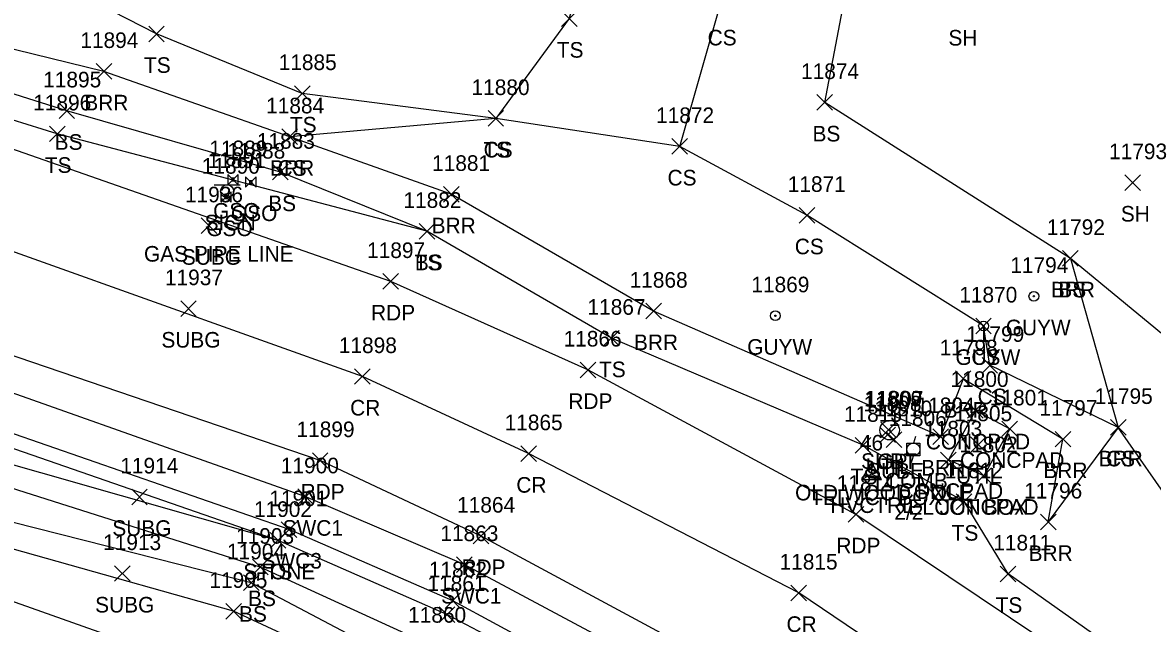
# Model space of a CAD drawing. Extents: x 1462089 to 1464015, y 730534 to 736144.
# Drawn here: x 1463279.5 to 1463424.3, y 732222.6 to 732299.6 of the extents above; entities that cross this region are included whole.
import ezdxf

# ---------------------------------------------------------------- set-up
doc = ezdxf.new("R2010")
doc.units = 0
for name, color, linetype in [('C_A', 7, 'Continuous'), ('C_I', 7, 'Continuous'), ('CPSM', 7, 'Continuous'), ('L_A', 7, 'Continuous'), ('L_I', 7, 'Continuous'), ('L_TIC', 7, 'Continuous'), ('LABL', 7, 'Continuous'), ('LASF', 7, 'Continuous'), ('LELB', 7, 'Continuous'), ('LS', 7, 'Continuous'), ('P_A', 7, 'Continuous'), ('P_I', 7, 'Continuous'), ('P_TIC', 7, 'Continuous'), ('PET', 7, 'Continuous'), ('PRC', 7, 'Continuous'), ('R_A', 7, 'Continuous'), ('R_C', 7, 'Continuous'), ('R_I', 7, 'Continuous'), ('R_TIC', 7, 'Continuous'), ('RGP', 7, 'Continuous'), ('RSW', 7, 'Continuous'), ('S_A', 7, 'Continuous'), ('S_C', 7, 'Continuous'), ('S_I', 7, 'Continuous'), ('SSGN', 7, 'Continuous'), ('U_A', 7, 'Continuous'), ('U_C', 7, 'Continuous'), ('U_I', 7, 'Continuous'), ('U_TIC', 7, 'Continuous'), ('UDEFAULT', 7, 'Continuous'), ('UGV', 7, 'Continuous'), ('UP', 7, 'Continuous'), ('UPGW', 7, 'Continuous')]:
    doc.layers.add(name, color=color, linetype=linetype)

msp = doc.modelspace()

# ---------------------------------------------------------------- linework, layer by layer
at = {"layer": 'CPSM'}
for p, q in [((1463387.08, 732240.99), (1463388.33, 732243.15)), ((1463389.58, 732240.99), (1463388.33, 732243.15)), ((1463388.33, 732241.71), (1463388.33, 732243.15)), ((1463387.08, 732240.99), (1463388.33, 732241.71)), ((1463387.08, 732240.99), (1463389.58, 732240.99)), ((1463388.33, 732241.71), (1463388.33, 732241.71)), ((1463388.33, 732241.71), (1463389.58, 732240.99))]:
    msp.add_line(p, q, dxfattribs=at)
at = {"layer": 'L_TIC'}
for points in [[(1463348.56, 732299.06), (1463350.56, 732301.06)], [(1463350.56, 732299.06), (1463348.56, 732301.06)], [(1463295.66, 732297.11), (1463297.66, 732299.11)], [(1463297.66, 732297.11), (1463295.66, 732299.11)], [(1463288.92, 732292.3), (1463290.92, 732294.3)], [(1463290.92, 732292.3), (1463288.92, 732294.3)], [(1463314.35, 732289.47), (1463316.35, 732291.47)], [(1463316.35, 732289.47), (1463314.35, 732291.47)], [(1463381.3, 732288.32), (1463383.3, 732290.32)], [(1463383.3, 732288.32), (1463381.3, 732290.32)], [(1463284.17, 732287.25), (1463286.17, 732289.25)], [(1463286.17, 732287.25), (1463284.17, 732289.25)], [(1463339.15, 732286.27), (1463341.15, 732288.27)], [(1463341.15, 732286.27), (1463339.15, 732288.27)], [(1463339.15, 732286.27), (1463341.15, 732288.27)], [(1463341.15, 732286.27), (1463339.15, 732288.27)], [(1463282.94, 732284.3), (1463284.94, 732286.3)], [(1463284.94, 732284.3), (1463282.94, 732286.3)], [(1463312.74, 732283.92), (1463314.74, 732285.92)], [(1463314.74, 732283.92), (1463312.74, 732285.92)], [(1463312.74, 732283.92), (1463314.74, 732285.92)], [(1463314.74, 732283.92), (1463312.74, 732285.92)], [(1463362.72, 732282.68), (1463364.72, 732284.68)], [(1463364.72, 732282.68), (1463362.72, 732284.68)], [(1463362.72, 732282.68), (1463364.72, 732284.68)], [(1463364.72, 732282.68), (1463362.72, 732284.68)], [(1463311.54, 732279.39), (1463313.54, 732281.39)], [(1463313.54, 732279.39), (1463311.54, 732281.39)], [(1463420.77, 732278.05), (1463422.77, 732280.05)], [(1463422.77, 732278.05), (1463420.77, 732280.05)], [(1463333.44, 732276.55), (1463335.44, 732278.55)], [(1463335.44, 732276.55), (1463333.44, 732278.55)], [(1463379.03, 732273.86), (1463381.03, 732275.86)], [(1463381.03, 732273.86), (1463379.03, 732275.86)], [(1463330.33, 732271.81), (1463332.33, 732273.81)], [(1463332.33, 732271.81), (1463330.33, 732273.81)], [(1463330.33, 732271.81), (1463332.33, 732273.81)], [(1463332.33, 732271.81), (1463330.33, 732273.81)], [(1463412.8, 732268.34), (1463414.8, 732270.34)], [(1463414.8, 732268.34), (1463412.8, 732270.34)], [(1463412.8, 732268.34), (1463414.8, 732270.34)], [(1463414.8, 732268.34), (1463412.8, 732270.34)], [(1463359.37, 732261.58), (1463361.37, 732263.58)], [(1463361.37, 732261.58), (1463359.37, 732263.58)], [(1463401.66, 732259.68), (1463403.66, 732261.68)], [(1463403.66, 732259.68), (1463401.66, 732261.68)], [(1463353.97, 732258.11), (1463355.97, 732260.11)], [(1463355.97, 732258.11), (1463353.97, 732260.11)], [(1463402.47, 732254.64), (1463404.47, 732256.64)], [(1463404.47, 732254.64), (1463402.47, 732256.64)], [(1463399.05, 732252.91), (1463401.05, 732254.91)], [(1463401.05, 732252.91), (1463399.05, 732254.91)], [(1463400.62, 732248.86), (1463402.62, 732250.86)], [(1463402.62, 732248.86), (1463400.62, 732250.86)], [(1463400.62, 732248.86), (1463402.62, 732250.86)], [(1463402.62, 732248.86), (1463400.62, 732250.86)], [(1463405.01, 732246.49), (1463407.01, 732248.49)], [(1463407.01, 732246.49), (1463405.01, 732248.49)], [(1463418.93, 732246.68), (1463420.93, 732248.68)], [(1463420.93, 732246.68), (1463418.93, 732248.68)], [(1463418.93, 732246.68), (1463420.93, 732248.68)], [(1463420.93, 732246.68), (1463418.93, 732248.68)], [(1463386.22, 732244.39), (1463388.22, 732246.39)], [(1463388.22, 732244.39), (1463386.22, 732246.39)], [(1463396.18, 732245.5), (1463398.18, 732247.5)], [(1463398.18, 732245.5), (1463396.18, 732247.5)], [(1463411.84, 732245.17), (1463413.84, 732247.17)], [(1463413.84, 732245.17), (1463411.84, 732247.17)], [(1463397.15, 732242.51), (1463399.15, 732244.51)], [(1463399.15, 732242.51), (1463397.15, 732244.51)], [(1463397.15, 732242.51), (1463399.15, 732244.51)], [(1463399.15, 732242.51), (1463397.15, 732244.51)], [(1463401.69, 732240.48), (1463403.69, 732242.48)], [(1463403.69, 732240.48), (1463401.69, 732242.48)], [(1463399.17, 732237.16), (1463401.17, 732239.16)], [(1463401.17, 732237.16), (1463399.17, 732239.16)], [(1463409.95, 732234.56), (1463411.95, 732236.56)], [(1463411.95, 732234.56), (1463409.95, 732236.56)], [(1463311.25, 732232.2), (1463313.25, 732234.2)], [(1463313.25, 732232.2), (1463311.25, 732234.2)], [(1463311.25, 732232.2), (1463313.25, 732234.2)], [(1463313.25, 732232.2), (1463311.25, 732234.2)], [(1463308.96, 732228.77), (1463310.96, 732230.77)], [(1463310.96, 732228.77), (1463308.96, 732230.77)], [(1463404.8, 732227.9), (1463406.8, 732229.9)], [(1463406.8, 732227.9), (1463404.8, 732229.9)], [(1463307.8, 732226.77), (1463309.8, 732228.77)], [(1463309.8, 732226.77), (1463307.8, 732228.77)], [(1463305.54, 732223.11), (1463307.54, 732225.11)], [(1463307.54, 732223.11), (1463305.54, 732225.11)], [(1463332.89, 732222.69), (1463334.89, 732224.69)], [(1463334.89, 732222.69), (1463332.89, 732224.69)]]:
    msp.add_lwpolyline(points, dxfattribs=at)
at = {"layer": 'LABL'}
msp.add_lwpolyline([(1463413.8, 732269.34), (1463419.93, 732247.68), (1463410.95, 732235.56), (1463412.84, 732246.17), (1463400.05, 732253.91), (1463397.18, 732246.5), (1463360.37, 732262.58), (1463334.44, 732277.55), (1463313.74, 732284.92), (1463289.92, 732293.3), (1463276.29, 732296.64)], dxfattribs=at)
at = {"layer": 'LASF'}
for points in [[(1463475.53, 732121.39), (1463456.63, 732139.31), (1463413.75, 732175.23), (1463368.77, 732205.31), (1463333.89, 732223.69), (1463312.25, 732233.2), (1463261.7, 732247.57)], [(1463475.53, 732121.39), (1463474.17, 732118.55), (1463469.22, 732115.68), (1463448.67, 732129.88), (1463409.02, 732164.32), (1463364.12, 732192.13), (1463342.62, 732203.66), (1463328.65, 732213.84), (1463306.54, 732224.11), (1463258.54, 732237.62)]]:
    msp.add_lwpolyline(points, dxfattribs=at)
at = {"layer": 'LELB'}
for points in [[(1463353.45, 732314.41), (1463349.56, 732300.06), (1463340.15, 732287.27), (1463315.35, 732290.47), (1463296.66, 732298.11), (1463279.7, 732306.81)], [(1463363.72, 732283.68), (1463368.86, 732301.63), (1463368.4, 732309.47)], [(1463557.3, 732106.35), (1463552.19, 732121.61), (1463552.55, 732135.09), (1463534.35, 732149.35), (1463521.68, 732158.26), (1463501.58, 732186.26), (1463454.39, 732235.87), (1463413.8, 732269.34), (1463382.3, 732289.32), (1463385.66, 732306.84)], [(1463331.33, 732272.81), (1463312.54, 732280.39), (1463285.17, 732288.25), (1463273.5, 732291.9)], [(1463548.81, 732097.89), (1463541.68, 732106.59), (1463513.51, 732141.57), (1463486.34, 732166.95), (1463436.18, 732207.44), (1463405.8, 732228.9), (1463400.17, 732238.16), (1463387.22, 732245.39), (1463354.97, 732259.11), (1463331.33, 732272.81), (1463283.94, 732285.3), (1463272.36, 732288.88)], [(1463527.95, 732144.07), (1463518.51, 732149.4), (1463491.27, 732172.71), (1463442.11, 732215.86), (1463419.93, 732247.68), (1463403.47, 732255.64), (1463402.66, 732260.68), (1463380.03, 732274.86), (1463363.72, 732283.68), (1463340.15, 732287.27), (1463313.74, 732284.92)], [(1463312.25, 732233.2), (1463261.72, 732250.68)], [(1463469.16, 732120.57), (1463472.17, 732119.61), (1463472.96, 732120.13), (1463471.04, 732121.71), (1463454.43, 732137.76), (1463411.88, 732172.11), (1463366.94, 732202.11), (1463332.06, 732219.65), (1463309.96, 732229.77), (1463260.54, 732245.44)], [(1463469.16, 732120.57), (1463452.66, 732136.02), (1463410.87, 732168.29), (1463366.5, 732199.75), (1463330.41, 732216.37), (1463308.8, 732227.77), (1463259.71, 732240.18)], [(1463342.62, 732203.66), (1463326.79, 732208.05), (1463301.96, 732216.94), (1463257.22, 732232.8)]]:
    msp.add_lwpolyline(points, dxfattribs=at)
at = {"layer": 'LS'}
for points in [[(1463401.62, 732249.86), (1463406.01, 732247.49), (1463402.69, 732241.48), (1463398.15, 732243.51)], [(1463401.62, 732249.86), (1463398.15, 732243.51)]]:
    msp.add_lwpolyline(points, dxfattribs=at)
at = {"layer": 'P_TIC'}
for points in [[(1463325.68, 732265.38), (1463327.68, 732267.38)], [(1463327.68, 732265.38), (1463325.68, 732267.38)], [(1463322.05, 732253.2), (1463324.05, 732255.2)], [(1463324.05, 732253.2), (1463322.05, 732255.2)], [(1463350.96, 732254.04), (1463352.96, 732256.04)], [(1463352.96, 732254.04), (1463350.96, 732256.04)], [(1463343.35, 732243.31), (1463345.35, 732245.31)], [(1463345.35, 732243.31), (1463343.35, 732245.31)], [(1463316.64, 732242.43), (1463318.64, 732244.43)], [(1463318.64, 732242.43), (1463316.64, 732244.43)], [(1463385.31, 732235.53), (1463387.31, 732237.53)], [(1463387.31, 732235.53), (1463385.31, 732237.53)], [(1463337.26, 732232.75), (1463339.26, 732234.75)], [(1463339.26, 732232.75), (1463337.26, 732234.75)], [(1463377.98, 732225.46), (1463379.98, 732227.46)], [(1463379.98, 732225.46), (1463377.98, 732227.46)]]:
    msp.add_lwpolyline(points, dxfattribs=at)
at = {"layer": 'PET'}
for points in [[(1463543.46, 732093.75), (1463515.15, 732128.93), (1463501.68, 732143.72), (1463482.23, 732163.76), (1463433.83, 732204.64), (1463386.31, 732236.53), (1463351.96, 732255.04), (1463326.68, 732266.38), (1463271.96, 732285.52)], [(1463524.39, 732077.69), (1463498.78, 732110.06), (1463468.48, 732141.78), (1463463.64, 732146.45), (1463419.8, 732183.48), (1463372.94, 732215.08), (1463338.26, 732233.75), (1463317.64, 732243.43), (1463264.09, 732261.67)]]:
    msp.add_lwpolyline(points, dxfattribs=at)
at = {"layer": 'PRC'}
msp.add_lwpolyline([(1463534.34, 732085.71), (1463505.17, 732120.6), (1463472.47, 732155.39), (1463427.25, 732193.84), (1463378.98, 732226.46), (1463344.35, 732244.31), (1463323.05, 732254.2), (1463268.49, 732273.69)], dxfattribs=at)
at = {"layer": 'R_TIC'}
for points in [[(1463314.79, 732237.79), (1463316.79, 732239.79)], [(1463316.79, 732237.79), (1463314.79, 732239.79)], [(1463312.66, 732233.58), (1463314.66, 732235.58)], [(1463314.66, 732233.58), (1463312.66, 732235.58)], [(1463335.11, 732229.1), (1463337.11, 732231.1)], [(1463337.11, 732229.1), (1463335.11, 732231.1)], [(1463333.64, 732224.46), (1463335.64, 732226.46)], [(1463335.64, 732224.46), (1463333.64, 732226.46)]]:
    msp.add_lwpolyline(points, dxfattribs=at)
at = {"layer": 'RGP'}
msp.add_line((1463390.62, 732247.32), (1463390.62, 732247.32), dxfattribs=at)
for radius in [1.25, 0.0833]:
    msp.add_circle((1463390.62, 732247.32), radius, dxfattribs=at)
at = {"layer": 'RSW'}
for points in [[(1463477.25, 732121.11), (1463475.51, 732127.08), (1463473.36, 732131.11), (1463460.85, 732143.22), (1463417.42, 732179.62), (1463371.17, 732211.36), (1463336.11, 732230.1), (1463315.79, 732238.79), (1463262.91, 732257.48)], [(1463477.25, 732121.11), (1463457.18, 732139.96), (1463414.43, 732175.82), (1463368.72, 732207), (1463334.64, 732225.46), (1463313.66, 732234.58), (1463261.93, 732252.52)]]:
    msp.add_lwpolyline(points, dxfattribs=at)
at = {"layer": 'SSGN'}
for p, q in [((1463304.05, 732278.77), (1463307.38, 732278.77)), ((1463305.7, 732277.94), (1463305.7, 732277.94))]:
    msp.add_line(p, q, dxfattribs=at)
msp.add_circle((1463305.7, 732277.94), 0.833, dxfattribs=at)
at = {"layer": 'U_TIC'}
for points in [[(1463302.39, 732272.52), (1463304.39, 732274.52)], [(1463304.39, 732272.52), (1463302.39, 732274.52)], [(1463299.76, 732261.9), (1463301.76, 732263.9)], [(1463301.76, 732261.9), (1463299.76, 732263.9)], [(1463389.48, 732246.36), (1463391.48, 732248.36)], [(1463391.48, 732246.36), (1463389.48, 732248.36)], [(1463390.2, 732245.11), (1463392.2, 732247.11)], [(1463392.2, 732245.11), (1463390.2, 732247.11)], [(1463293.48, 732237.77), (1463295.48, 732239.77)], [(1463295.48, 732237.77), (1463293.48, 732239.77)], [(1463291.27, 732227.95), (1463293.27, 732229.95)], [(1463293.27, 732227.95), (1463291.27, 732229.95)]]:
    msp.add_lwpolyline(points, dxfattribs=at)
at = {"layer": 'UDEFAULT'}
for points in [[(1463389.38, 732245.72), (1463391.38, 732247.72)], [(1463391.38, 732245.72), (1463389.38, 732247.72)], [(1463400.99, 732244.47), (1463402.99, 732246.47)], [(1463402.99, 732244.47), (1463400.99, 732246.47)]]:
    msp.add_lwpolyline(points, dxfattribs=at)
at = {"layer": 'UGV'}
for p, q in [((1463305.8, 732280.1), (1463307.13, 732278.77)), ((1463307.13, 732280.1), (1463305.8, 732278.77)), ((1463308.08, 732279.78), (1463309.42, 732278.45)), ((1463309.42, 732279.78), (1463308.08, 732278.45)), ((1463304.92, 732277.86), (1463306.25, 732276.53)), ((1463306.25, 732277.86), (1463304.92, 732276.53))]:
    msp.add_line(p, q, dxfattribs=at)
for points in [[(1463305.8, 732280.1), (1463305.8, 732278.77)], [(1463307.13, 732278.77), (1463307.13, 732280.1)], [(1463308.08, 732279.78), (1463308.08, 732278.45)], [(1463309.42, 732278.45), (1463309.42, 732279.78)], [(1463304.92, 732277.86), (1463304.92, 732276.53)], [(1463306.25, 732276.53), (1463306.25, 732277.86)]]:
    msp.add_lwpolyline(points, dxfattribs=at)
for points in [[(1463306.63, 732279.6), (1463306.3, 732279.6), (1463306.3, 732279.27), (1463306.63, 732279.27)], [(1463308.92, 732279.28), (1463308.58, 732279.28), (1463308.58, 732278.95), (1463308.92, 732278.95)], [(1463305.75, 732277.36), (1463305.42, 732277.36), (1463305.42, 732277.03), (1463305.75, 732277.03)]]:
    msp.add_lwpolyline(points, close=True, dxfattribs=at)
at = {"layer": 'UP'}
for p, q in [((1463393.92, 732246.51), (1463393.67, 732245.67)), ((1463392.83, 732244.01), (1463392.83, 732245.67)), ((1463392.83, 732245.67), (1463394.5, 732245.67)), ((1463393.67, 732244.84), (1463393.67, 732244.84)), ((1463394.5, 732245.67), (1463394.5, 732244.01)), ((1463394.5, 732244.01), (1463392.83, 732244.01)), ((1463393.42, 732243.17), (1463393.67, 732244.01))]:
    msp.add_line(p, q, dxfattribs=at)
msp.add_circle((1463393.67, 732244.84), 0.833, dxfattribs=at)
at = {"layer": 'UPGW'}
for centre, radius in [((1463409.11, 732264.48), 0.625), ((1463409.11, 732264.48), 0.0833), ((1463375.98, 732261.99), 0.625), ((1463375.98, 732261.99), 0.0833), ((1463402.66, 732260.68), 0.625), ((1463402.66, 732260.68), 0.0833)]:
    msp.add_circle(centre, radius, dxfattribs=at)

# ---------------------------------------------------------------- texts
at = {"layer": 'C_A'}
msp.add_text('HVCTRL', height=2, dxfattribs=at).set_placement((1463383.02, 732236.71))
at = {"layer": 'C_I'}
msp.add_text('46', height=2, dxfattribs=at).set_placement((1463386.81, 732244.71))
at = {"layer": 'L_A'}
for s, p in [('CS', (1463367.3, 732296.63)), ('SH', (1463398.16, 732296.61)), ('TS', (1463347.97, 732295.06)), ('TS', (1463295.06, 732293.11)), ('BRR', (1463287.41, 732288.3)), ('TS', (1463313.76, 732285.47)), ('BS', (1463380.74, 732284.32)), ('BS', (1463283.61, 732283.25)), ('TS', (1463338.56, 732282.27)), ('CS', (1463338.59, 732282.27)), ('TS', (1463282.35, 732280.3)), ('BRR', (1463311.22, 732279.92)), ('CS', (1463312.18, 732279.92)), ('CS', (1463362.16, 732278.68)), ('CS', (1463362.16, 732278.68)), ('BS', (1463310.98, 732275.39)), ('SH', (1463420.26, 732274.05)), ('BRR', (1463331.93, 732272.55)), ('CS', (1463378.47, 732269.86)), ('TS', (1463329.74, 732267.81)), ('BS', (1463329.77, 732267.81)), ('BRR', (1463411.29, 732264.34)), ('BS', (1463412.25, 732264.34)), ('BRR', (1463357.86, 732257.58)), ('CS', (1463401.1, 732255.68)), ('TS', (1463353.38, 732254.11)), ('CS', (1463401.91, 732250.64)), ('BRR', (1463397.54, 732248.91)), ('CONCPAD', (1463395.26, 732244.86)), ('CONCPAD', (1463395.26, 732244.86)), ('BRR', (1463394.67, 732241.5)), ('CONCPAD', (1463399.65, 732242.49)), ('BRR', (1463417.42, 732242.68)), ('CS', (1463418.37, 732242.68)), ('TS', (1463385.63, 732240.39)), ('BRR', (1463410.33, 732241.17)), ('CONCPAD', (1463391.8, 732238.51)), ('CONCPAD', (1463391.8, 732238.51)), ('CONCPAD', (1463396.34, 732236.48)), ('TS', (1463398.58, 732233.16)), ('BRR', (1463408.44, 732230.56)), ('STONE', (1463307.79, 732228.2)), ('TS', (1463310.66, 732228.2)), ('BS', (1463308.4, 732224.77)), ('BS', (1463307.24, 732222.77)), ('TS', (1463404.21, 732223.9))]:
    msp.add_text(s, height=2, dxfattribs=at).set_placement(p)
at = {"layer": 'L_I'}
for s, p in [('11894', (1463286.9, 732296.3)), ('11885', (1463312.32, 732293.47)), ('11874', (1463379.27, 732292.32)), ('11895', (1463282.14, 732291.25)), ('11880', (1463337.04, 732290.27)), ('11880', (1463337.04, 732290.27)), ('11896', (1463280.86, 732288.3)), ('11884', (1463310.71, 732287.92)), ('11884', (1463310.71, 732287.92)), ('11872', (1463360.69, 732286.68)), ('11872', (1463360.69, 732286.68)), ('11883', (1463309.52, 732283.39)), ('11793', (1463418.75, 732282.05)), ('11881', (1463331.98, 732280.55)), ('11871', (1463377.57, 732277.86)), ('11882', (1463328.31, 732275.81)), ('11882', (1463328.31, 732275.81)), ('11792', (1463410.78, 732272.34)), ('11792', (1463410.78, 732272.34)), ('11868', (1463357.3, 732265.58)), ('11870', (1463399.55, 732263.68)), ('11867', (1463351.9, 732262.11)), ('11799', (1463400.44, 732258.64)), ('11798', (1463397.03, 732256.91)), ('11800', (1463398.43, 732252.86)), ('11800', (1463398.43, 732252.86)), ('11801', (1463403.47, 732250.49)), ('11795', (1463416.91, 732250.68)), ('11795', (1463416.91, 732250.68)), ('11804', (1463394.08, 732249.5)), ('11797', (1463409.82, 732249.17)), ('11813', (1463384.77, 732248.39)), ('11803', (1463395.05, 732246.51)), ('11803', (1463395.05, 732246.51)), ('11802', (1463399.59, 732244.48)), ('11812', (1463397.71, 732241.16)), ('11796', (1463407.87, 732238.56)), ('11902', (1463309.15, 732236.2)), ('11902', (1463309.15, 732236.2)), ('11903', (1463306.86, 732232.77)), ('11811', (1463403.91, 732231.9)), ('11904', (1463305.69, 732230.77)), ('11905', (1463303.44, 732227.11)), ('11861', (1463331.39, 732226.69)), ('11860', (1463328.91, 732222.65))]:
    msp.add_text(s, height=2, dxfattribs=at).set_placement(p)
at = {"layer": 'P_A'}
for s, p in [('RDP', (1463324.16, 732261.38)), ('CR', (1463321.48, 732249.2)), ('RDP', (1463349.45, 732250.04)), ('CR', (1463342.78, 732239.31)), ('RDP', (1463315.13, 732238.43)), ('RDP', (1463383.8, 732231.53)), ('RDP', (1463335.75, 732228.75)), ('CR', (1463377.41, 732221.46))]:
    msp.add_text(s, height=2, dxfattribs=at).set_placement(p)
at = {"layer": 'P_I'}
for s, p in [('11897', (1463323.65, 732269.38)), ('11866', (1463348.84, 732258.04)), ('11898', (1463320.03, 732257.2)), ('11865', (1463341.28, 732247.31)), ('11899', (1463314.61, 732246.43)), ('11814', (1463383.85, 732239.53)), ('11864', (1463335.19, 732236.75)), ('11815', (1463376.52, 732229.46))]:
    msp.add_text(s, height=2, dxfattribs=at).set_placement(p)
at = {"layer": 'R_A'}
for s, p in [('GP', (1463389.06, 732242.32)), ('SWC1', (1463312.83, 732233.79)), ('SWC3', (1463310.13, 732229.58)), ('SWC1', (1463333.15, 732225.1))]:
    msp.add_text(s, height=2, dxfattribs=at).set_placement(p)
at = {"layer": 'R_C'}
msp.add_text('OLD WOOD POLE', height=2, dxfattribs=at).set_placement((1463378.51, 732238.32))
at = {"layer": 'R_I'}
for s, p in [('11807', (1463387.52, 732250.32)), ('11900', (1463312.6, 732241.79)), ('11901', (1463311.13, 732237.58)), ('11863', (1463333.04, 732233.1)), ('11862', (1463331.57, 732228.46))]:
    msp.add_text(s, height=2, dxfattribs=at).set_placement(p)
at = {"layer": 'S_A'}
msp.add_text('SIGN', height=2, dxfattribs=at).set_placement((1463302.83, 732272.92))
at = {"layer": 'S_C'}
msp.add_text('GAS PIPE LINE', height=2, dxfattribs=at).set_placement((1463295.06, 732268.92))
at = {"layer": 'S_I'}
msp.add_text('11891', height=2, dxfattribs=at).set_placement((1463303.22, 732280.92))
at = {"layer": 'U_A'}
for s, p in [('GSO', (1463303.92, 732274.43)), ('GSO', (1463306.21, 732274.12)), ('GSO', (1463303.04, 732272.19)), ('SUBG', (1463299.91, 732268.52)), ('GUYW', (1463405.51, 732259.48)), ('SUBG', (1463297.29, 732257.9)), ('GUYW', (1463372.37, 732256.99)), ('GUYW', (1463399.06, 732255.68)), ('SUBT', (1463386.97, 732242.36)), ('UTIL', (1463387.55, 732241.72)), ('SUBE', (1463387.73, 732241.11)), ('UTIL', (1463399.15, 732240.47)), ('COMB', (1463390.05, 732239.84)), ('SUBG', (1463291, 732233.77)), ('SUBG', (1463288.8, 732223.95))]:
    msp.add_text(s, height=2, dxfattribs=at).set_placement(p)
at = {"layer": 'U_C'}
for s, p in [('TEL JCT BOX', (1463380.45, 732237.72)), ('2/2', (1463391.23, 732235.84)), ('EL JCT BOX', (1463393.03, 732236.47))]:
    msp.add_text(s, height=2, dxfattribs=at).set_placement(p)
at = {"layer": 'U_I'}
for s, p in [('11889', (1463303.43, 732282.43)), ('11888', (1463305.73, 732282.12)), ('11890', (1463302.47, 732280.19)), ('11936', (1463300.31, 732276.52)), ('11794', (1463406.09, 732267.48)), ('11937', (1463297.74, 732265.9)), ('11869', (1463372.9, 732264.99)), ('11870', (1463399.55, 732263.68)), ('11809', (1463387.37, 732250.36)), ('11808', (1463387.28, 732249.72)), ('11810', (1463388.65, 732249.11)), ('11806', (1463390.51, 732247.84)), ('11805', (1463398.89, 732248.47)), ('11914', (1463292.02, 732241.77)), ('11913', (1463289.82, 732231.95))]:
    msp.add_text(s, height=2, dxfattribs=at).set_placement(p)

doc.saveas('drawing.dxf')
